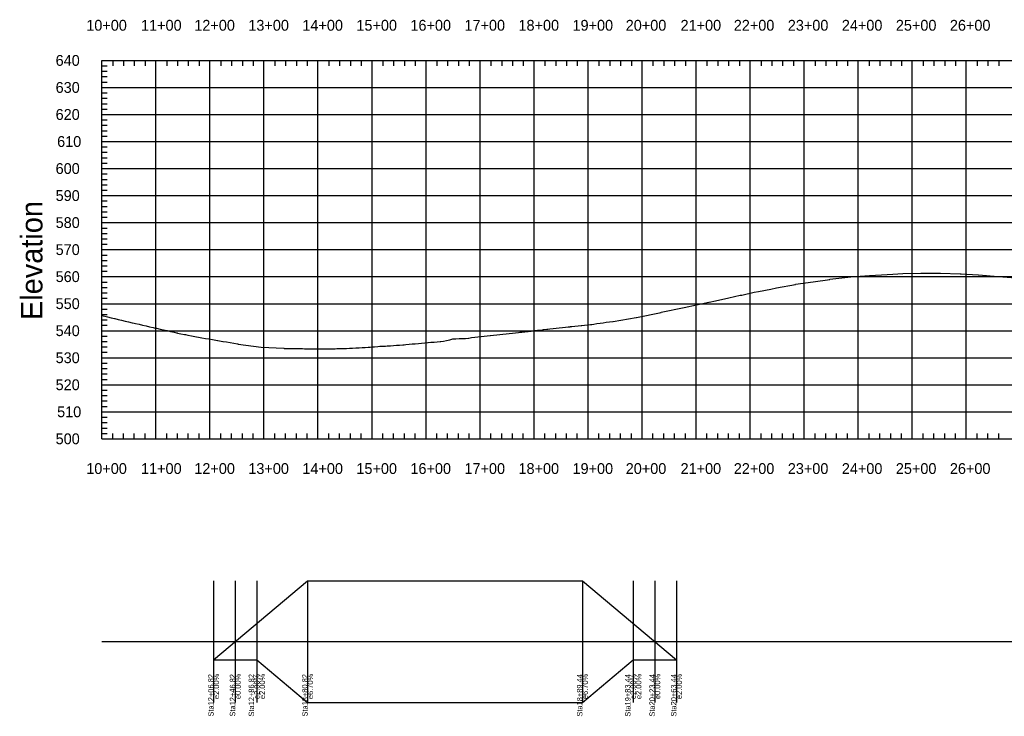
# Model space of a CAD drawing. Extents: x 708103 to 717568, y 374476 to 378707.
# Drawn here: x 708167 to 709989, y 374477 to 375765 of the extents above; entities that cross this region are included whole.
import ezdxf

# ---------------------------------------------------------------- set-up
doc = ezdxf.new("R2010")
doc.units = 0
for name, color, linetype in [('1', 7, 'Continuous'), ('54', 7, 'Continuous'), ('61', 7, 'Continuous'), ('Existing', 7, 'Continuous')]:
    doc.layers.add(name, color=color, linetype=linetype)

msp = doc.modelspace()

# ---------------------------------------------------------------- linework, layer by layer
for points in [[(708525.8, 374581.2), (708699.8, 374727.3), (709208.4, 374727.3), (709382.4, 374581.2)], [(708319, 374614.8), (712319, 374614.8)], [(708525.8, 374581.2), (708605.8, 374581.2), (708699.8, 374502.3), (709208.4, 374502.3), (709302.4, 374581.2), (709382.4, 374581.2)]]:
    msp.add_lwpolyline(points)
at = {"layer": '54'}
for points in [[(708525.8, 374727.3), (708525.8, 374502.3)], [(708565.8, 374727.3), (708565.8, 374502.3)], [(708605.8, 374727.3), (708605.8, 374502.3)], [(708699.8, 374727.3), (708699.8, 374502.3)], [(709208.4, 374727.3), (709208.4, 374502.3)], [(709302.4, 374727.3), (709302.4, 374502.3)], [(709342.4, 374727.3), (709342.4, 374502.3)], [(709382.4, 374727.3), (709382.4, 374502.3)]]:
    msp.add_lwpolyline(points, dxfattribs=at)
at = {"layer": '61'}
for p, q in [((708319, 375689.8), (712319, 375689.8)), ((708319, 374989.8), (708319, 375689.8)), ((708339, 375689.8), (708339, 375679.8)), ((708359, 375689.8), (708359, 375679.8)), ((708379, 375689.8), (708379, 375679.8)), ((708399, 375689.8), (708399, 375679.8)), ((708419, 374989.8), (708419, 375689.8)), ((708439, 375689.8), (708439, 375679.8)), ((708459, 375689.8), (708459, 375679.8)), ((708479, 375689.8), (708479, 375679.8)), ((708499, 375689.8), (708499, 375679.8)), ((708519, 374989.8), (708519, 375689.8)), ((708539, 375689.8), (708539, 375679.8)), ((708559, 375689.8), (708559, 375679.8)), ((708579, 375689.8), (708579, 375679.8)), ((708599, 375689.8), (708599, 375679.8)), ((708619, 374989.8), (708619, 375689.8)), ((708639, 375689.8), (708639, 375679.8)), ((708659, 375689.8), (708659, 375679.8)), ((708679, 375689.8), (708679, 375679.8)), ((708699, 375689.8), (708699, 375679.8)), ((708719, 374989.8), (708719, 375689.8)), ((708739, 375689.8), (708739, 375679.8)), ((708759, 375689.8), (708759, 375679.8)), ((708779, 375689.8), (708779, 375679.8)), ((708799, 375689.8), (708799, 375679.8)), ((708819, 374989.8), (708819, 375689.8)), ((708839, 375689.8), (708839, 375679.8)), ((708859, 375689.8), (708859, 375679.8)), ((708879, 375689.8), (708879, 375679.8)), ((708899, 375689.8), (708899, 375679.8)), ((708919, 374989.8), (708919, 375689.8)), ((708939, 375689.8), (708939, 375679.8)), ((708959, 375689.8), (708959, 375679.8)), ((708979, 375689.8), (708979, 375679.8)), ((708999, 375689.8), (708999, 375679.8)), ((709019, 374989.8), (709019, 375689.8)), ((709039, 375689.8), (709039, 375679.8)), ((709059, 375689.8), (709059, 375679.8)), ((709079, 375689.8), (709079, 375679.8)), ((709099, 375689.8), (709099, 375679.8)), ((709119, 374989.8), (709119, 375689.8)), ((709139, 375689.8), (709139, 375679.8)), ((709159, 375689.8), (709159, 375679.8)), ((709179, 375689.8), (709179, 375679.8)), ((709199, 375689.8), (709199, 375679.8)), ((709219, 374989.8), (709219, 375689.8)), ((709239, 375689.8), (709239, 375679.8)), ((709259, 375689.8), (709259, 375679.8)), ((709279, 375689.8), (709279, 375679.8)), ((709299, 375689.8), (709299, 375679.8)), ((709319, 374989.8), (709319, 375689.8)), ((709339, 375689.8), (709339, 375679.8)), ((709359, 375689.8), (709359, 375679.8)), ((709379, 375689.8), (709379, 375679.8)), ((709399, 375689.8), (709399, 375679.8)), ((709419, 374989.8), (709419, 375689.8)), ((709439, 375689.8), (709439, 375679.8)), ((709459, 375689.8), (709459, 375679.8)), ((709479, 375689.8), (709479, 375679.8)), ((709499, 375689.8), (709499, 375679.8)), ((709519, 374989.8), (709519, 375689.8)), ((709539, 375689.8), (709539, 375679.8)), ((709559, 375689.8), (709559, 375679.8)), ((709579, 375689.8), (709579, 375679.8)), ((709599, 375689.8), (709599, 375679.8)), ((709619, 374989.8), (709619, 375689.8)), ((709639, 375689.8), (709639, 375679.8)), ((709659, 375689.8), (709659, 375679.8)), ((709679, 375689.8), (709679, 375679.8)), ((709699, 375689.8), (709699, 375679.8)), ((709719, 374989.8), (709719, 375689.8)), ((709739, 375689.8), (709739, 375679.8)), ((709759, 375689.8), (709759, 375679.8)), ((709779, 375689.8), (709779, 375679.8)), ((709799, 375689.8), (709799, 375679.8)), ((709819, 374989.8), (709819, 375689.8)), ((709839, 375689.8), (709839, 375679.8)), ((709859, 375689.8), (709859, 375679.8)), ((709879, 375689.8), (709879, 375679.8)), ((709899, 375689.8), (709899, 375679.8)), ((709919, 374989.8), (709919, 375689.8)), ((709939, 375689.8), (709939, 375679.8)), ((709959, 375689.8), (709959, 375679.8)), ((709979, 375689.8), (709979, 375679.8)), ((708319, 375679.8), (708329, 375679.8)), ((708319, 375669.8), (708329, 375669.8)), ((708319, 375659.8), (708329, 375659.8)), ((708319, 375649.8), (708329, 375649.8)), ((708319, 375639.8), (712319, 375639.8)), ((708319, 375629.8), (708329, 375629.8)), ((708319, 375619.8), (708329, 375619.8)), ((708319, 375609.8), (708329, 375609.8)), ((708319, 375599.8), (708329, 375599.8)), ((708319, 375589.8), (712319, 375589.8)), ((708319, 375579.8), (708329, 375579.8)), ((708319, 375569.8), (708329, 375569.8)), ((708319, 375559.8), (708329, 375559.8)), ((708319, 375549.8), (708329, 375549.8)), ((708319, 375539.8), (712319, 375539.8)), ((708319, 375529.8), (708329, 375529.8)), ((708319, 375519.8), (708329, 375519.8)), ((708319, 375509.8), (708329, 375509.8)), ((708319, 375499.8), (708329, 375499.8)), ((708319, 375489.8), (712319, 375489.8)), ((708319, 375479.8), (708329, 375479.8)), ((708319, 375469.8), (708329, 375469.8)), ((708319, 375459.8), (708329, 375459.8)), ((708319, 375449.8), (708329, 375449.8)), ((708319, 375439.8), (712319, 375439.8)), ((708319, 375429.8), (708329, 375429.8)), ((708319, 375419.8), (708329, 375419.8)), ((708319, 375409.8), (708329, 375409.8)), ((708319, 375399.8), (708329, 375399.8)), ((708319, 375389.8), (712319, 375389.8)), ((708319, 375379.8), (708329, 375379.8)), ((708319, 375369.8), (708329, 375369.8)), ((708319, 375359.8), (708329, 375359.8)), ((708319, 375349.8), (708329, 375349.8)), ((708319, 375339.8), (712319, 375339.8)), ((708319, 375329.8), (708329, 375329.8)), ((708319, 375319.8), (708329, 375319.8)), ((708319, 375309.8), (708329, 375309.8)), ((708319, 375299.8), (708329, 375299.8)), ((708319, 375289.8), (712319, 375289.8)), ((708319, 375279.8), (708329, 375279.8)), ((708319, 375269.8), (708329, 375269.8)), ((708319, 375259.8), (708329, 375259.8)), ((708319, 375249.8), (708329, 375249.8)), ((708319, 375239.8), (712319, 375239.8)), ((708319, 375229.8), (708329, 375229.8)), ((708319, 375219.8), (708329, 375219.8)), ((708319, 375209.8), (708329, 375209.8)), ((708319, 375199.8), (708329, 375199.8)), ((708319, 375189.8), (712319, 375189.8)), ((708319, 375179.8), (708329, 375179.8)), ((708319, 375169.8), (708329, 375169.8)), ((708319, 375159.8), (708329, 375159.8)), ((708319, 375149.8), (708329, 375149.8)), ((708319, 375139.8), (712319, 375139.8)), ((708319, 375129.8), (708329, 375129.8)), ((708319, 375119.8), (708329, 375119.8)), ((708319, 375109.8), (708329, 375109.8)), ((708319, 375099.8), (708329, 375099.8)), ((708319, 375089.8), (712319, 375089.8)), ((708319, 375079.8), (708329, 375079.8)), ((708319, 375069.8), (708329, 375069.8)), ((708319, 375059.8), (708329, 375059.8)), ((708319, 375049.8), (708329, 375049.8)), ((708319, 375039.8), (712319, 375039.8)), ((708319, 375029.8), (708329, 375029.8)), ((708319, 375019.8), (708329, 375019.8)), ((708319, 375009.8), (708329, 375009.8)), ((708319, 374999.8), (708329, 374999.8)), ((708339, 374989.8), (708339, 374999.8)), ((708359, 374989.8), (708359, 374999.8)), ((708379, 374989.8), (708379, 374999.8)), ((708399, 374989.8), (708399, 374999.8)), ((708439, 374989.8), (708439, 374999.8)), ((708459, 374989.8), (708459, 374999.8)), ((708479, 374989.8), (708479, 374999.8)), ((708499, 374989.8), (708499, 374999.8)), ((708539, 374989.8), (708539, 374999.8)), ((708559, 374989.8), (708559, 374999.8)), ((708579, 374989.8), (708579, 374999.8)), ((708599, 374989.8), (708599, 374999.8)), ((708639, 374989.8), (708639, 374999.8)), ((708659, 374989.8), (708659, 374999.8)), ((708679, 374989.8), (708679, 374999.8)), ((708699, 374989.8), (708699, 374999.8)), ((708739, 374989.8), (708739, 374999.8)), ((708759, 374989.8), (708759, 374999.8)), ((708779, 374989.8), (708779, 374999.8)), ((708799, 374989.8), (708799, 374999.8)), ((708839, 374989.8), (708839, 374999.8)), ((708859, 374989.8), (708859, 374999.8)), ((708879, 374989.8), (708879, 374999.8)), ((708899, 374989.8), (708899, 374999.8)), ((708939, 374989.8), (708939, 374999.8)), ((708959, 374989.8), (708959, 374999.8)), ((708979, 374989.8), (708979, 374999.8)), ((708999, 374989.8), (708999, 374999.8)), ((709039, 374989.8), (709039, 374999.8)), ((709059, 374989.8), (709059, 374999.8)), ((709079, 374989.8), (709079, 374999.8)), ((709099, 374989.8), (709099, 374999.8)), ((709139, 374989.8), (709139, 374999.8)), ((709159, 374989.8), (709159, 374999.8)), ((709179, 374989.8), (709179, 374999.8)), ((709199, 374989.8), (709199, 374999.8)), ((709239, 374989.8), (709239, 374999.8)), ((709259, 374989.8), (709259, 374999.8)), ((709279, 374989.8), (709279, 374999.8)), ((709299, 374989.8), (709299, 374999.8)), ((709339, 374989.8), (709339, 374999.8)), ((709359, 374989.8), (709359, 374999.8)), ((709379, 374989.8), (709379, 374999.8)), ((709399, 374989.8), (709399, 374999.8)), ((709439, 374989.8), (709439, 374999.8)), ((709459, 374989.8), (709459, 374999.8)), ((709479, 374989.8), (709479, 374999.8)), ((709499, 374989.8), (709499, 374999.8)), ((709539, 374989.8), (709539, 374999.8)), ((709559, 374989.8), (709559, 374999.8)), ((709579, 374989.8), (709579, 374999.8)), ((709599, 374989.8), (709599, 374999.8)), ((709639, 374989.8), (709639, 374999.8)), ((709659, 374989.8), (709659, 374999.8)), ((709679, 374989.8), (709679, 374999.8)), ((709699, 374989.8), (709699, 374999.8)), ((709739, 374989.8), (709739, 374999.8)), ((709759, 374989.8), (709759, 374999.8)), ((709779, 374989.8), (709779, 374999.8)), ((709799, 374989.8), (709799, 374999.8)), ((709839, 374989.8), (709839, 374999.8)), ((709859, 374989.8), (709859, 374999.8)), ((709879, 374989.8), (709879, 374999.8)), ((709899, 374989.8), (709899, 374999.8)), ((709939, 374989.8), (709939, 374999.8)), ((709959, 374989.8), (709959, 374999.8)), ((709979, 374989.8), (709979, 374999.8)), ((708319, 374989.8), (712319, 374989.8))]:
    msp.add_line(p, q, dxfattribs=at)
at = {"layer": 'Existing'}
msp.add_lwpolyline([(708319, 375217.7), (708329.6, 375215.2), (708336.1, 375213.7), (708342.5, 375212.2), (708342.7, 375212.1), (708342.8, 375212.1), (708342.8, 375212.1), (708349, 375210.7), (708355.4, 375209.2), (708355.5, 375209.2), (708355.5, 375209.2), (708361.9, 375207.7), (708368.4, 375206.2), (708374.9, 375204.6), (708378.5, 375203.8), (708378.6, 375203.8), (708378.7, 375203.7), (708381.3, 375203.1), (708387.8, 375201.7), (708394.3, 375200.2), (708400.7, 375198.7), (708407.2, 375197.2), (708413.7, 375195.7), (708415.8, 375195.2), (708416, 375195.2), (708416.1, 375195.2), (708416.1, 375195.2), (708416.2, 375195.1), (708420.2, 375194.3), (708426.6, 375192.8), (708433.1, 375191.4), (708439.6, 375189.9), (708446, 375188.5), (708452.5, 375187), (708457.4, 375185.9), (708457.5, 375185.9), (708458, 375185.7), (708458, 375185.7), (708458.1, 375185.7), (708459, 375185.5), (708465.4, 375184.2), (708471.9, 375182.9), (708473.9, 375182.5), (708478.4, 375181.6), (708484.8, 375180.2), (708491.3, 375178.9), (708494, 375178.3), (708494, 375178.3), (708494.1, 375178.3), (708494.4, 375178.3), (708497.8, 375177.7), (708504.3, 375176.7), (708510.7, 375175.6), (708517.2, 375174.5), (708523.7, 375173.5), (708530.1, 375172.4), (708533.2, 375171.9), (708533.4, 375171.8), (708536.6, 375171.3), (708543.1, 375170.1), (708543.6, 375170.1), (708549.5, 375169), (708569.9, 375165.4), (708570.6, 375165.3), (708570.6, 375165.3), (708570.7, 375165.3), (708570.7, 375165.3), (708571, 375165.2), (708614, 375159.1), (708655.6, 375157.2), (708656.2, 375157.1), (708656.2, 375157.1), (708656.2, 375157.1), (708656.2, 375157.1), (708661.4, 375157.1), (708667.2, 375157), (708673, 375156.9), (708678.8, 375156.8), (708684.6, 375156.7), (708690.4, 375156.6), (708694.3, 375156.5), (708694.3, 375156.5), (708695.8, 375156.5), (708696.2, 375156.5), (708702, 375156.5), (708707.8, 375156.5), (708713.6, 375156.5), (708719.4, 375156.4), (708725.2, 375156.4), (708731, 375156.4), (708736.8, 375156.3), (708739.1, 375156.3), (708739.2, 375156.3), (708741.3, 375156), (708742.3, 375156), (708742.6, 375156), (708748.4, 375156.3), (708750.8, 375156.5), (708754.1, 375156.6), (708759.9, 375156.8), (708765.7, 375157), (708771.5, 375157.1), (708777.3, 375157.3), (708778.9, 375157.3), (708783.1, 375157.6), (708788.9, 375157.9), (708794.7, 375158.2), (708795.2, 375158.2), (708800.5, 375158.5), (708806.3, 375158.9), (708812.1, 375159.3), (708815.8, 375159.5), (708817.9, 375159.7), (708823.7, 375160.2), (708829.5, 375160.7), (708833.6, 375161), (708835.3, 375161.1), (708841.1, 375161.3), (708843.8, 375161.4), (708846.9, 375161.6), (708852.7, 375162), (708853.4, 375162.1), (708858.5, 375162.4), (708864.3, 375162.9), (708870.1, 375163.3), (708875.9, 375163.7), (708878.6, 375163.9), (708881.7, 375164.2), (708887.5, 375164.7), (708893.3, 375165.3), (708899.1, 375165.8), (708904.9, 375166.3), (708910.7, 375166.8), (708916.5, 375167.3), (708922.3, 375167.8), (708922.9, 375167.9), (708928, 375168.4), (708932.6, 375168.8), (708933.8, 375168.9), (708939.6, 375169.4), (708945.4, 375169.9), (708946.2, 375170), (708951.2, 375170.5), (708951.6, 375170.6), (708957, 375171.8), (708962.8, 375173.2), (708968.6, 375174.5), (708970.2, 375174.9), (708974.4, 375175), (708980.2, 375175.2), (708986, 375175.3), (708991, 375175.5), (708991.8, 375175.6), (708997.6, 375176.2), (708998.5, 375176.3), (709003.4, 375177), (709009.2, 375177.7), (709015, 375178.5), (709020.8, 375179.2), (709026.6, 375179.9), (709026.9, 375180), (709032.4, 375180.5), (709037.4, 375181), (709038.2, 375181.1), (709044, 375181.8), (709049.8, 375182.4), (709055.6, 375183), (709061.1, 375183.6), (709061.4, 375183.6), (709067.2, 375184.2), (709073, 375184.8), (709078.8, 375185.4), (709084.6, 375186), (709090.4, 375186.6), (709092.7, 375186.8), (709096.2, 375187.2), (709102, 375187.8), (709106.7, 375188.2), (709107.7, 375188.5), (709108.2, 375188.6), (709113.5, 375189.2), (709119.3, 375189.9), (709125.1, 375190.5), (709130.9, 375191.1), (709134.5, 375191.5), (709136.7, 375191.8), (709142.5, 375192.4), (709144.5, 375192.6), (709148.3, 375193), (709154.1, 375193.7), (709159.9, 375194.3), (709165.7, 375195), (709171.5, 375195.6), (709177.3, 375196.2), (709182.2, 375196.8), (709183.1, 375196.9), (709185.5, 375197.1), (709185.5, 375197.3), (709185.6, 375197.4), (709188.9, 375197.8), (709194.7, 375198.3), (709200.5, 375198.9), (709206.3, 375199.5), (709207.6, 375199.6), (709212.1, 375200.1), (709217.9, 375200.7), (709223.7, 375201.3), (709224.7, 375201.4), (709225.7, 375201.5), (709229.5, 375202.1), (709235.3, 375202.9), (709241.1, 375203.7), (709246.9, 375204.5), (709252.7, 375205.3), (709264.9, 375206.9), (709265.5, 375207), (709308, 375214.3), (709308.7, 375214.4), (709354.3, 375223.7), (709354.4, 375223.7), (709354.4, 375223.8), (709354.5, 375223.8), (709396.7, 375232.5), (709442.6, 375242.3), (709442.8, 375242.3), (709454.8, 375245), (709479.3, 375250.5), (709500.4, 375255.3), (709500.6, 375255.3), (709501.7, 375255.5), (709503.2, 375255.7), (709503.3, 375255.7), (709526.5, 375260.8), (709534.5, 375262.5), (709534.6, 375262.6), (709556.9, 375266.9), (709567.5, 375269), (709567.5, 375269), (709602.8, 375275.5), (709602.9, 375275.6), (709635.3, 375280.4), (709635.4, 375280.4), (709635.4, 375280.4), (709635.5, 375280.4), (709635.5, 375280.4), (709666.6, 375284.8), (709666.7, 375284.9), (709666.7, 375284.9), (709666.7, 375284.9), (709705.1, 375289.2), (709740, 375292), (709740.4, 375292), (709772.4, 375294), (709783, 375294.6), (709801.8, 375295.6), (709834.9, 375296.2), (709835.7, 375296.3), (709870.2, 375296.1), (709871.3, 375296), (709907.4, 375295.2), (709908.4, 375295.1), (709909.3, 375295.1), (709940.9, 375293.3), (709941.7, 375293.2), (709977.7, 375290.3), (709978.4, 375290.3), (710010.5, 375287.5)], dxfattribs=at)

# ---------------------------------------------------------------- texts
msp.add_text(' Superelevation: ', height=0.14).set_placement((708299, 374614.7))
at = {"layer": '1'}
msp.add_text('Elevation', height=40, rotation=90, dxfattribs=at).set_placement((708209, 375209.6))
at = {"layer": '54'}
for s, p in [('e2.00%', (708535.9, 374508.3)), ('e0.00%', (708575.9, 374508.3)), ('e2.00%', (708610.8, 374508.3)), ('e2.00%', (708620.9, 374508.3)), ('e6.70%', (708709.9, 374508.3)), ('e6.70%', (709218.5, 374508.3)), ('e2.00%', (709307.4, 374508.3)), ('e2.00%', (709317.5, 374508.3)), ('e0.00%', (709352.5, 374508.3)), ('e2.00%', (709392.5, 374508.3)), ('Sta12+06.82', (708525.8, 374476)), ('Sta12+46.82', (708565.8, 374476)), ('Sta12+86.82', (708600.7, 374476)), ('Sta13+80.82', (708699.8, 374476)), ('Sta18+89.44', (709208.4, 374475.9)), ('Sta19+83.44', (709297.4, 374475.9)), ('Sta20+23.44', (709342.4, 374475.9)), ('Sta20+63.44', (709382.4, 374475.9))]:
    msp.add_text(s, height=10, rotation=90, dxfattribs=at).set_placement(p)
at = {"layer": '61'}
for s, p in [('10+00', (708290.1, 375744.8)), ('11+00', (708391.5, 375744.8)), ('12+00', (708490.1, 375744.8)), ('13+00', (708590.1, 375744.8)), ('14+00', (708690.1, 375744.8)), ('15+00', (708790.1, 375744.8)), ('16+00', (708890.1, 375744.8)), ('17+00', (708990.1, 375744.8)), ('18+00', (709090.1, 375744.8)), ('19+00', (709190.1, 375744.8)), ('20+00', (709288.6, 375744.8)), ('21+00', (709390.1, 375744.8)), ('22+00', (709488.6, 375744.8)), ('23+00', (709588.6, 375744.8)), ('24+00', (709688.6, 375744.8)), ('25+00', (709788.6, 375744.8)), ('26+00', (709888.6, 375744.8)), ('640', (708233.4, 375679.8)), ('640', (708233.4, 375679.8)), ('630', (708233.4, 375629.8)), ('620', (708233.4, 375579.8)), ('610', (708236.2, 375529.8)), ('600', (708233.4, 375479.8)), ('590', (708233.4, 375429.8)), ('580', (708233.4, 375379.8)), ('570', (708233.4, 375329.8)), ('560', (708233.4, 375279.8)), ('550', (708233.4, 375229.8)), ('540', (708233.4, 375179.8)), ('530', (708233.4, 375129.8)), ('520', (708233.4, 375079.8)), ('510', (708236.2, 375029.8)), ('500', (708233.4, 374979.8)), ('10+00', (708290.1, 374924.8)), ('11+00', (708391.5, 374924.8)), ('12+00', (708490.1, 374924.8)), ('13+00', (708590.1, 374924.8)), ('14+00', (708690.1, 374924.8)), ('15+00', (708790.1, 374924.8)), ('16+00', (708890.1, 374924.8)), ('17+00', (708990.1, 374924.8)), ('18+00', (709090.1, 374924.8)), ('19+00', (709190.1, 374924.8)), ('20+00', (709288.6, 374924.8)), ('21+00', (709390.1, 374924.8)), ('22+00', (709488.6, 374924.8)), ('23+00', (709588.6, 374924.8)), ('24+00', (709688.6, 374924.8)), ('25+00', (709788.6, 374924.8)), ('26+00', (709888.6, 374924.8))]:
    msp.add_text(s, height=20, dxfattribs=at).set_placement(p)

doc.saveas('drawing.dxf')
